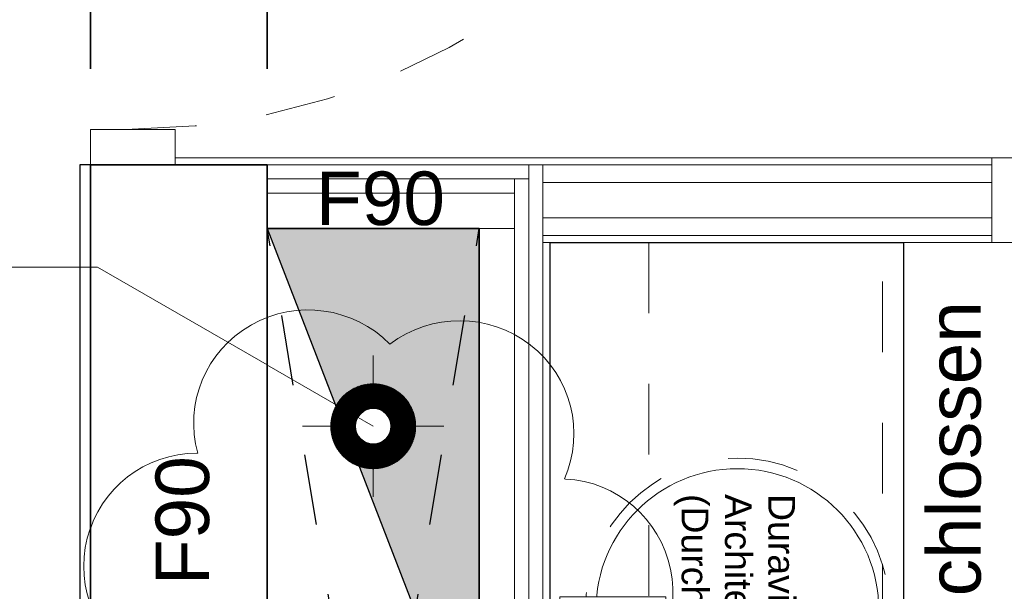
# Model space of a CAD drawing. Header units: metres. Extents: x -13 to 93, y -119 to 25.
# Tile 678 of 705: x 29.75 to 31.143, y -24.129 to -23.32. Entities that reach past the tile are written whole.
import ezdxf

# ---------------------------------------------------------------- set-up
doc = ezdxf.new("R2010")
doc.units = ezdxf.units.M
doc.header["$LTSCALE"] = 0.00508
doc.header["$PDMODE"] = 1
doc.header["$PDSIZE"] = -2
doc.linetypes.add('STYLE_05', pattern=[0.19684, 0.069505, -0.127335])
doc.linetypes.add('STYLE_11', pattern=[0.393677, 0.196838, -0.196838])
doc.layers.get('0').update_dxf_attribs({"lineweight": 18})
for name, color, linetype, lineweight in [('3-0-0 DämmgSchraff', 7, 'Continuous', 18), ('3-4-0 Innenwände', 7, 'Continuous', 35), ('3-4-0-2 IW GK', 7, 'Continuous', 35), ('3-4-2-2 NTragIW GK', 7, 'Continuous', 35), ('3-4-4 ITüren', 7, 'Continuous', 25), ('3-4-5 IWBekleidungen', 7, 'Continuous', 25), ('3-5-1-1 DeckenDurchb', 7, 'Continuous', 25), ('3-5-1-1 DeckenDurchb VED', 7, 'STYLE_11', 25), ('3-6-3-2 Dachrinne', 7, 'Continuous', 18), ('4-1-0 AbwasWasserGas', 7, 'Continuous', 18), ('4-1-2-1 Sanitärobjekte', 7, 'Continuous', 25), ('6-1-0 Ausstattung', 7, 'Continuous', 25), ('Bemaßung', 7, 'Continuous', 18), ('Keine', 7, 'Continuous', 18), ('Plan-Text-Hinweis', 7, 'Continuous', 13), ('Plan-Text-Kerne', 7, 'Continuous', 13)]:
    doc.layers.add(name, color=color, linetype=linetype, lineweight=lineweight)
doc.layers.get('0').freeze()
doc.styles.add('Arial', font='ARIAL.TTF')
doc.dimstyles.new('MTZ_200', dxfattribs={"dimtxt": 0.075762, "dimasz": 0.000706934, "dimexe": 0.001, "dimexo": 0.003, "dimgap": 0.0001, "dimtad": 1, "dimdec": 4, "dimzin": 11, "dimtxsty": 'Arial', "dimblk": 'VW_SLASH', "dimcen": 0, "dimdle": 0.001, "dimazin": 0, "dimtfac": 1, "dimtdec": 4, "dimtix": 1, "dimtmove": 0, "dimatfit": 0, "dimldrblk": 'VW_FILLEDARROW', "dimfxl": 0, "dimfrac": 2, "dimtolj": 1, "dimtzin": 11, "dimarcsym": 0})

# ---------------------------------------------------------------- blocks, each defined once
blk = doc.blocks.new('*U71')
at = {"layer": '4-1-2-1 Sanitärobjekte', "color": 7, "linetype": 'STYLE_05', "lineweight": 18}
blk.add_circle((0, 0), 0.215, dxfattribs=at)
at = {"layer": '4-1-2-1 Sanitärobjekte', "color": 7, "linetype": 'Continuous', "lineweight": 18}
blk.add_circle((0, 0), 0.2, dxfattribs=at)
at = {"color": 7, "linetype": 'Continuous', "lineweight": 18}
blk.add_wipeout([(-0.0187, -0.101), (0.0213, -0.101), (0.0213, -0.251), (-0.0187, -0.251)], dxfattribs=at).dxf.layer = '4-1-2-1 Sanitärobjekte'
at = {"layer": '4-1-2-1 Sanitärobjekte', "color": 7, "linetype": 'Continuous', "lineweight": 18}
blk.add_lwpolyline([(-0.0187, -0.101), (0.0213, -0.101), (0.0213, -0.251), (-0.0187, -0.251)], close=True, dxfattribs=at)
blk = doc.blocks.new('einbauwaschtisch_duravit_architec_04634')
at = {"layer": 'Keine', "color": 7, "insert": (-0.1641, 0.0816), "char_height": 0.037881, "attachment_point": 1, "line_spacing_factor": 0.970546, "style": 'Arial'}
blk.add_mtext('Duravit\\PArchitec 04634\\P(Durchm. 43)', dxfattribs=at)
at = {"layer": '4-1-2-1 Sanitärobjekte', "color": 7}
blk.add_blockref('*U71', (0, 0), dxfattribs=at)
blk = doc.blocks.new('*U205')
at = {"layer": '3-4-4 ITüren', "color": 7, "linetype": 'Continuous', "lineweight": 18}
for points in [[(-2.225, -5.565), (-2.225, -5.685), (-2.275, -5.685), (-2.275, -5.565)], [(-1.49, -5.615), (-1.44, -5.615), (-1.44, -6.4001), (-1.49, -6.4001)]]:
    blk.add_lwpolyline(points, close=True, dxfattribs=at)
at = {"layer": '3-4-4 ITüren', "color": 7, "linetype": 'STYLE_05', "lineweight": 18}
blk.add_arc((-1.44, -5.615), 0.7851, 180, 270, dxfattribs=at)
at = {"color": 7, "linetype": 'Continuous', "lineweight": 18}
blk.add_wipeout([(-1.39, -5.565), (-1.39, -5.685), (-1.44, -5.685), (-1.44, -5.565)], dxfattribs=at).dxf.layer = '3-4-4 ITüren'
at = {"layer": '3-4-4 ITüren', "color": 7, "linetype": 'Continuous', "lineweight": 18}
blk.add_lwpolyline([(-1.39, -5.565), (-1.39, -5.685), (-1.44, -5.685), (-1.44, -5.565)], close=True, dxfattribs=at)
blk = doc.blocks.new('*D218')
at = {"layer": 'Bemaßung', "color": 0, "linetype": 'Continuous', "lineweight": -2}
for p, q in [((-1.995, -4.525), (-1.995, -4.475)), ((-1.845, -4.525), (-2.045, -4.525)), ((-1.995, -5.565), (-1.995, -4.525)), ((-2.145, -5.565), (-1.945, -5.565)), ((-1.995, -5.615), (-1.995, -5.565))]:
    blk.add_line(p, q, dxfattribs=at)
at = {"layer": 'Bemaßung', "color": 0, "linetype": 'Continuous', "lineweight": 20}
for p, q in [((-1.9773, -4.5427), (-2.0127, -4.5073)), ((-2.0127, -5.5473), (-1.9773, -5.5827))]:
    blk.add_line(p, q, dxfattribs=at)
at = {"layer": 'Defpoints', "color": 0, "lineweight": 0}
for p in [(-1.8941, -4.525), (-2.275, -5.565), (-1.995, -5.565)]:
    blk.add_point(p, dxfattribs=at)
at = {"color": 0, "linetype": 'Continuous', "lineweight": -2}
blk.add_wipeout([(-1.9996, -5.1477), (-1.9996, -4.942), (-2.1217, -4.942), (-2.1217, -5.1477)], dxfattribs=at).dxf.layer = 'Bemaßung'
at = {"layer": 'Bemaßung', "color": 0, "insert": (-2.1012, -5.1477), "char_height": 0.07576, "attachment_point": 1, "rotation": 90, "line_spacing_factor": 0.967741, "style": 'Arial'}
blk.add_mtext('1,04', dxfattribs=at)
blk = doc.blocks.new('VW_FILLEDARROW')
at = {"color": 0, "lineweight": -2}
blk.add_solid([(0, 0), (0, 0), (0, 0)], dxfattribs=at)
blk = doc.blocks.new('VW_SLASH')
at = {"color": 0, "linetype": 'ByBlock', "lineweight": -2}
blk.add_line((0, 0), (-1, 0), dxfattribs=at)
at = {"color": 0, "linetype": 'ByBlock', "lineweight": 20}
blk.add_line((0, 0), (0, 0), dxfattribs=at)
blk = doc.blocks.new('*D219')
at = {"layer": 'Bemaßung', "color": 0, "linetype": 'Continuous', "lineweight": -2}
for p, q in [((-3.3, -5.4393), (-3.3, -5.2393)), ((-1.4, -5.4393), (-1.4, -5.2393)), ((-3.3, -5.2893), (-3.35, -5.2893)), ((-1.4, -5.2893), (-3.3, -5.2893)), ((-1.35, -5.2893), (-1.4, -5.2893))]:
    blk.add_line(p, q, dxfattribs=at)
at = {"layer": 'Bemaßung', "color": 0, "linetype": 'Continuous', "lineweight": 20}
for p, q in [((-3.2823, -5.2716), (-3.3177, -5.307)), ((-1.4177, -5.307), (-1.3823, -5.2716))]:
    blk.add_line(p, q, dxfattribs=at)
at = {"layer": 'Defpoints', "color": 0, "lineweight": 0}
for p in [(-1.4, -5.2893), (-3.3, -5.7206), (-1.4, -5.7506)]:
    blk.add_point(p, dxfattribs=at)
at = {"color": 0, "linetype": 'Continuous', "lineweight": -2}
blk.add_wipeout([(-2.4527, -5.2846), (-2.247, -5.2846), (-2.247, -5.1626), (-2.4527, -5.1626)], dxfattribs=at).dxf.layer = 'Bemaßung'
at = {"layer": 'Bemaßung', "color": 0, "insert": (-2.4527, -5.1831), "char_height": 0.07576, "attachment_point": 1, "line_spacing_factor": 0.967741, "style": 'Arial'}
blk.add_mtext('1,90', dxfattribs=at)
blk = doc.blocks.new('*D221')
at = {"layer": 'Bemaßung', "color": 0, "linetype": 'Continuous', "lineweight": -2}
for p, q in [((-3.55, -5.4393), (-3.55, -5.2393)), ((-3.3, -5.4393), (-3.3, -5.2393)), ((-3.55, -5.2893), (-3.6, -5.2893)), ((-3.3, -5.2893), (-3.55, -5.2893)), ((-3.25, -5.2893), (-3.3, -5.2893))]:
    blk.add_line(p, q, dxfattribs=at)
at = {"layer": 'Bemaßung', "color": 0, "linetype": 'Continuous', "lineweight": 20}
for p, q in [((-3.5323, -5.2716), (-3.5677, -5.307)), ((-3.3177, -5.307), (-3.2823, -5.2716))]:
    blk.add_line(p, q, dxfattribs=at)
at = {"layer": 'Defpoints', "color": 0, "lineweight": 0}
for p in [(-3.3, -5.2893), (-3.55, -5.6806), (-3.3, -5.8006)]:
    blk.add_point(p, dxfattribs=at)
at = {"color": 0, "linetype": 'Continuous', "lineweight": -2}
blk.add_wipeout([(-3.4837, -5.2846), (-3.3663, -5.2846), (-3.3663, -5.1626), (-3.4837, -5.1626)], dxfattribs=at).dxf.layer = 'Bemaßung'
at = {"layer": 'Bemaßung', "color": 0, "insert": (-3.4837, -5.1831), "char_height": 0.07576, "attachment_point": 1, "line_spacing_factor": 0.967741, "style": 'Arial'}
blk.add_mtext('25', dxfattribs=at)
blk = doc.blocks.new('*D227')
at = {"layer": 'Bemaßung', "color": 0, "linetype": 'Continuous', "lineweight": 20}
for p, q in [((-1.9773, -5.5827), (-2.0127, -5.5473)), ((-2.0127, -5.6673), (-1.9773, -5.7027))]:
    blk.add_line(p, q, dxfattribs=at)
at = {"layer": 'Bemaßung', "color": 0, "linetype": 'Continuous', "lineweight": -2}
for p, q in [((-2.145, -5.565), (-1.945, -5.565)), ((-1.995, -5.615), (-1.995, -5.565)), ((-1.995, -5.565), (-1.995, -5.685)), ((-1.995, -5.685), (-1.995, -5.635)), ((-2.145, -5.685), (-1.945, -5.685))]:
    blk.add_line(p, q, dxfattribs=at)
at = {"layer": 'Defpoints', "color": 0, "lineweight": 0}
for p in [(-2.275, -5.565), (-2.25, -5.685)]:
    blk.add_point(p, dxfattribs=at)
at = {"color": 0, "linetype": 'Continuous', "lineweight": -2}
blk.add_wipeout([(-1.9996, -5.6837), (-1.9996, -5.5663), (-2.1217, -5.5663), (-2.1217, -5.6837)], dxfattribs=at).dxf.layer = 'Bemaßung'
at = {"layer": 'Defpoints', "color": 0, "lineweight": 0}
blk.add_point((-1.995, -5.565), dxfattribs=at)
at = {"layer": 'Bemaßung', "color": 0, "insert": (-2.1012, -5.6837), "char_height": 0.07576, "attachment_point": 1, "rotation": 90, "line_spacing_factor": 0.967741, "style": 'Arial'}
blk.add_mtext('12', dxfattribs=at)
blk = doc.blocks.new('*U232')
at = {"layer": '3-5-1-1 DeckenDurchb', "linetype": 'Continuous', "lineweight": 0}
blk.add_hatch(color=19, dxfattribs=at).paths.add_polyline_path([(-3, -7.465), (-3, -5.665), (-3.3, -5.665), (-3.0536, -6.303)])
at = {"layer": '3-5-1-1 DeckenDurchb'}
for points in [[(-3, -7.465), (-3, -5.665), (-3.3, -5.665), (-3.0536, -6.303)], [(-3.3, -5.665), (-3, -5.665), (-3, -7.465), (-3.3, -7.465)]]:
    blk.add_lwpolyline(points, close=True, dxfattribs=at)
blk = doc.blocks.new('*U249')
at = {"layer": '3-5-1-1 DeckenDurchb VED'}
for p, q in [((-3.3, -7.465), (-3, -5.665)), ((-3, -7.465), (-3.3, -5.665))]:
    blk.add_line(p, q, dxfattribs=at)
blk.add_lwpolyline([(-3.3, -5.665), (-3, -5.665), (-3, -7.465), (-3.3, -7.465)], close=True, dxfattribs=at)
blk = doc.blocks.new('*D255')
at = {"layer": 'Bemaßung', "color": 0, "linetype": 'Continuous', "lineweight": 20}
for p, q in [((-4.2475, -5.6827), (-4.2828, -5.6473)), ((-4.2828, -6.5723), (-4.2475, -6.6077))]:
    blk.add_line(p, q, dxfattribs=at)
at = {"layer": 'Bemaßung', "color": 0, "linetype": 'Continuous', "lineweight": -2}
for p, q in [((-4.1151, -5.665), (-4.3151, -5.665)), ((-4.2651, -5.665), (-4.2651, -5.715)), ((-4.2651, -6.59), (-4.2651, -5.665)), ((-4.2651, -6.54), (-4.2651, -6.59)), ((-4.1151, -6.59), (-4.3151, -6.59))]:
    blk.add_line(p, q, dxfattribs=at)
at = {"layer": 'Defpoints', "color": 0, "lineweight": 0}
for p in [(-3.2351, -5.665), (-4.2651, -6.59), (-2.9463, -6.59)]:
    blk.add_point(p, dxfattribs=at)
at = {"layer": 'Bemaßung', "color": 0, "rotation": 90, "line_spacing_factor": 0.967741, "style": 'Arial'}
for s, insert, char_height, attachment_point in [('5', (-4.408, -6.0311), 0.0631, 2), ('92', (-4.3763, -6.1728), 0.07576, 1)]:
    blk.add_mtext(s, dxfattribs=dict(at, insert=insert, char_height=char_height, attachment_point=attachment_point))
blk = doc.blocks.new('*D256')
at = {"layer": 'Bemaßung', "color": 0, "linetype": 'Continuous', "lineweight": -2}
for p, q in [((-5.35, -7.8187), (-5.35, -8.0187)), ((-3.15, -7.8187), (-3.15, -8.0187)), ((-5.3, -7.9687), (-5.35, -7.9687)), ((-5.35, -7.9687), (-3.15, -7.9687)), ((-3.15, -7.9687), (-3.2, -7.9687))]:
    blk.add_line(p, q, dxfattribs=at)
at = {"layer": 'Bemaßung', "color": 0, "linetype": 'Continuous', "lineweight": 20}
for p, q in [((-5.3323, -7.951), (-5.3677, -7.9864)), ((-3.1677, -7.9864), (-3.1323, -7.951))]:
    blk.add_line(p, q, dxfattribs=at)
at = {"layer": 'Defpoints', "color": 0, "lineweight": 0}
for p in [(-3.15, -5.6675), (-5.35, -6.3725), (-5.35, -7.9687)]:
    blk.add_point(p, dxfattribs=at)
at = {"layer": 'Bemaßung', "color": 0, "insert": (-4.263, -7.8575), "char_height": 0.07576, "attachment_point": 1, "line_spacing_factor": 0.967741, "style": 'Arial'}
blk.add_mtext('2,20', dxfattribs=at)
blk = doc.blocks.new('*U260')
at = {"layer": '3-4-4 ITüren', "color": 7, "linetype": 'Continuous', "lineweight": 18}
for points in [[(-3.55, -4.515), (-3.43, -4.515), (-3.43, -4.565), (-3.55, -4.565)], [(-3.5, -4.565), (-2.54, -4.565), (-2.54, -4.615), (-3.5, -4.615)], [(-3.55, -5.525), (-3.43, -5.525), (-3.43, -5.575), (-3.55, -5.575)]]:
    blk.add_lwpolyline(points, close=True, dxfattribs=at)
at = {"layer": '3-4-4 ITüren', "color": 7, "linetype": 'STYLE_05', "lineweight": 18}
blk.add_arc((-3.5, -4.565), 0.96, 270, 0, dxfattribs=at)
blk = doc.blocks.new('*U261')
at = {"layer": '3-4-4 ITüren', "color": 7}
blk.add_blockref('*U260', (0, 0), dxfattribs=at)
blk = doc.blocks.new('*U541')
at = {"layer": '3-5-1-1 DeckenDurchb VED'}
for p, q in [((-3.3, -7.465), (-3, -5.665)), ((-3, -7.465), (-3.3, -5.665))]:
    blk.add_line(p, q, dxfattribs=at)
blk.add_lwpolyline([(-3.3, -5.665), (-3, -5.665), (-3, -7.465), (-3.3, -7.465)], close=True, dxfattribs=at)
blk = doc.blocks.new('kern_DD_e0-e4_labor')
at = {"layer": '3-5-1-1 DeckenDurchb VED', "color": 7}
blk.add_blockref('*U541', (0, 0), dxfattribs=at)
blk = doc.blocks.new('kern_labor_laborfall (2D)')
at = {"layer": '3-4-2-2 NTragIW GK', "color": 7, "linetype": 'Continuous', "lineweight": 18}
for points in [[(-2.93, -7.465), (-2.93, -5.575), (-2.91, -5.575), (-2.91, -7.465)], [(-2.275, -5.6), (-2.91, -5.6), (-2.91, -5.575), (-2.275, -5.575)], [(-2.95, -7.465), (-2.95, -5.595), (-2.93, -5.595), (-2.93, -7.465)], [(-2.95, -7.465), (-2.95, -5.665), (-3, -5.665), (-3, -7.465)]]:
    blk.add_lwpolyline(points, close=True, dxfattribs=at)
at = {"layer": '3-4-5 IWBekleidungen', "color": 7, "linetype": 'Continuous', "lineweight": 18}
blk.add_lwpolyline([(-2.91, -6.725), (-2.91, -5.685), (-2.9, -5.685), (-2.9, -6.725)], close=True, dxfattribs=at)
at = {"layer": '4-1-2-1 Sanitärobjekte', "color": 7, "rotation": -90}
blk.add_blockref('einbauwaschtisch_duravit_architec_04634', (-2.635, -6.205), dxfattribs=at)
at = {"layer": 'Plan-Text-Kerne', "color": 7, "insert": (-2.36660183, -6.65036875), "char_height": 0.0757622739, "attachment_point": 1, "rotation": 90, "line_spacing_factor": 0.970546, "style": 'Arial'}
blk.add_mtext('vorne geschlossen', dxfattribs=at)
at = {"lineweight": 5}
blk.add_wipeout([(-3.55, -5.575), (-3.3, -5.575), (-3.3, -7.385), (-3.55, -7.385)], dxfattribs=at).dxf.layer = '3-4-0-2 IW GK'
at = {"layer": '3-4-0-2 IW GK'}
for p, q in [((-3.55, -5.575), (-3.55, -7.385)), ((-3.55, -5.575), (-3.3, -5.575)), ((-3.3, -5.575), (-3.3, -7.385))]:
    blk.add_line(p, q, dxfattribs=at)
at = {"layer": '3-4-2-2 NTragIW GK', "color": 7, "linetype": 'Continuous', "lineweight": 18}
for points in [[(-2.93, -5.595), (-3.3, -5.595), (-3.3, -5.575), (-2.93, -5.575)], [(-2.95, -5.615), (-3.3, -5.615), (-3.3, -5.595), (-2.95, -5.595)], [(-2.95, -5.615), (-3.3, -5.615), (-3.3, -5.665), (-2.95, -5.665)]]:
    blk.add_lwpolyline(points, close=True, dxfattribs=at)
at = {"layer": '3-4-5 IWBekleidungen', "color": 7, "linetype": 'Continuous', "lineweight": 18}
blk.add_lwpolyline([(-3.43, -5.565), (-2.275, -5.565), (-2.275, -5.575), (-3.43, -5.575)], close=True, dxfattribs=at)
at = {"layer": '3-5-1-1 DeckenDurchb', "color": 7, "linetype": 'Continuous', "lineweight": 18}
blk.add_lwpolyline([(-3.3, -7.465), (-3.3, -5.665), (-3, -5.665), (-3, -7.465)], close=True, dxfattribs=at)
at = {"layer": '6-1-0 Ausstattung'}
blk.add_lwpolyline([(-2.9, -5.685), (-2.4, -5.685), (-2.4, -7.24), (-2.9, -7.24)], close=True, dxfattribs=at)
at = {"layer": '6-1-0 Ausstattung', "color": 7, "linetype": 'STYLE_05', "lineweight": 18}
for points in [[(-2.9, -5.685), (-2.76, -5.685), (-2.76, -7.24), (-2.9, -7.24)], [(-2.43, -5.685), (-2.4, -5.685), (-2.4, -7.24), (-2.43, -7.24)]]:
    blk.add_lwpolyline(points, close=True, dxfattribs=at)
at = {"layer": 'Plan-Text-Kerne', "color": 7, "insert": (-3.45789443, -6.1696938), "char_height": 0.075762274, "attachment_point": 1, "rotation": 90, "line_spacing_factor": 0.970546, "style": 'Arial'}
blk.add_mtext('F90', dxfattribs=at)
at = {"layer": '3-4-4 ITüren', "color": 7}
blk.add_blockref('*U205', (0, 0), dxfattribs=at)
at = {"layer": '3-4-2-2 NTragIW GK', "color": 7, "linetype": 'Continuous', "lineweight": 18}
for points in [[(-2.275, -5.6), (-2.91, -5.6), (-2.91, -5.65), (-2.275, -5.65)], [(-2.275, -5.675), (-2.91, -5.675), (-2.91, -5.65), (-2.275, -5.65)]]:
    blk.add_lwpolyline(points, close=True, dxfattribs=at)
at = {"layer": '3-4-5 IWBekleidungen', "color": 7, "linetype": 'Continuous', "lineweight": 18}
blk.add_lwpolyline([(-2.275, -5.675), (-2.91, -5.675), (-2.91, -5.685), (-2.275, -5.685)], close=True, dxfattribs=at)
at = {"layer": 'Bemaßung', "color": 7, "linetype": 'Continuous', "lineweight": 18}
dim = blk.add_linear_dim(base=(-1.995, -5.565), p1=(-1.89412349, -4.525), p2=(-2.275, -5.565), angle=90, dimstyle='MTZ_200', override={"dimtxt": 0.001515, "dimgap": 0.005, "dimdec": 3, "dimlfac": 50, "dimpost": '<>m', "dimtxsty": 'Arial', "dimtmove": 2}, dxfattribs=at)
dim.commit()
dim.dimension.update_dxf_attribs({"geometry": '*D218', "text_midpoint": (-1.995, -5.045)})
dim = blk.add_linear_dim(base=(-1.4, -5.28928494), p1=(-3.3, -5.72063083), p2=(-1.4, -5.75063083), dimstyle='MTZ_200', override={"dimtxt": 0.001515, "dimgap": 0.005, "dimdec": 3, "dimlfac": 50, "dimpost": '<>m', "dimtxsty": 'Arial', "dimtmove": 2}, dxfattribs=at)
dim.commit()
dim.dimension.update_dxf_attribs({"geometry": '*D219', "text_midpoint": (-2.35, -5.28928494)})
at = {"layer": 'Plan-Text-Kerne', "color": 7, "insert": (-3.23093778, -5.58452292), "char_height": 0.075762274, "attachment_point": 1, "line_spacing_factor": 0.970546, "style": 'Arial'}
blk.add_mtext('F90', dxfattribs=at)
at = {"layer": 'Bemaßung', "color": 7, "linetype": 'Continuous', "lineweight": 18}
dim = blk.add_linear_dim(base=(-3.3, -5.28928494), p1=(-3.55, -5.68063083), p2=(-3.3, -5.80063083), dimstyle='MTZ_200', override={"dimtxt": 0.001515, "dimgap": 0.005, "dimdec": 3, "dimlfac": 50, "dimpost": '<>m', "dimtxsty": 'Arial', "dimtmove": 2}, dxfattribs=at)
dim.commit()
dim.dimension.update_dxf_attribs({"geometry": '*D221', "text_midpoint": (-3.425, -5.28928494)})
dim = blk.add_linear_dim(base=(-1.995, -5.565), p1=(-2.25, -5.685), p2=(-2.275, -5.565), angle=90, dimstyle='MTZ_200', override={"dimtxt": 0.001515, "dimgap": 0.005, "dimdec": 3, "dimlfac": 50, "dimpost": '<>m', "dimtxsty": 'Arial', "dimtmove": 2}, dxfattribs=at)
dim.commit()
dim.dimension.update_dxf_attribs({"geometry": '*D227', "text_midpoint": (-1.995, -5.505)})
at = {"layer": '3-5-1-1 DeckenDurchb', "color": 7}
blk.add_blockref('*U232', (0, 0), dxfattribs=at)
at = {"layer": '3-5-1-1 DeckenDurchb VED', "color": 7}
blk.add_blockref('*U249', (0, 0), dxfattribs=at)
at = {"layer": 'Keine', "color": 7}
blk.add_blockref('*U261', (0, 0), dxfattribs=at)
at = {"layer": 'Bemaßung', "color": 7, "linetype": 'Continuous', "lineweight": 18}
dim = blk.add_linear_dim(base=(-4.2651464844, -6.59), p1=(-3.2351464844, -5.665), p2=(-2.9463228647, -6.59), angle=90, dimstyle='MTZ_200', override={"dimtxt": 0.001515, "dimgap": 0.01, "dimdec": 8, "dimlfac": 50, "dimpost": '<>m', "dimtxsty": 'Arial', "dimtmove": 2}, dxfattribs=at)
dim.commit()
dim.dimension.update_dxf_attribs({"geometry": '*D255', "text_midpoint": (-4.2751464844, -7.0901892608), "dimtype": 160})
dim = blk.add_linear_dim(base=(-5.35, -7.9686771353), p1=(-3.15, -5.6675064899), p2=(-5.35, -6.3725064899), dimstyle='MTZ_200', override={"dimtxt": 0.001515, "dimgap": 0.01, "dimdec": 8, "dimlfac": 50, "dimpost": '<>m', "dimtxsty": 'Arial', "dimtmove": 2}, dxfattribs=at)
dim.commit()
dim.dimension.update_dxf_attribs({"geometry": '*D256', "text_midpoint": (-6.539639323, -7.9586771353), "dimtype": 160})

msp = doc.modelspace()

# ---------------------------------------------------------------- wipeouts: each hides what was drawn before it
at = {"color": 7, "linetype": 'Continuous', "lineweight": 25}
msp.add_wipeout([(29.835, -25.335), (29.85, -25.335), (29.85, -23.525), (29.835, -23.525)], dxfattribs=at).dxf.layer = '3-4-5 IWBekleidungen'

# ---------------------------------------------------------------- next in the draw order: linework, layer by layer
at = {"layer": '3-4-5 IWBekleidungen', "color": 7, "linetype": 'Continuous', "lineweight": 25}
msp.add_lwpolyline([(29.835, -25.335), (29.85, -25.335), (29.85, -23.525), (29.835, -23.525)], close=True, dxfattribs=at)

# ---------------------------------------------------------------- next in the draw order: block references
at = {"layer": '3-4-0 Innenwände', "color": 7}
msp.add_blockref('kern_labor_laborfall (2D)', (33.4, -17.95), dxfattribs=at)

# ---------------------------------------------------------------- next in the draw order: block references
msp.add_blockref('kern_DD_e0-e4_labor', (33.4, -17.95), dxfattribs=at)

# ---------------------------------------------------------------- next in the draw order: block references
msp.add_blockref('kern_labor_laborfall (2D)', (33.4, -17.95), dxfattribs=at)

# ---------------------------------------------------------------- next in the draw order: linework, layer by layer
at = {"layer": 'Plan-Text-Hinweis', "color": 7, "linetype": 'Continuous'}
msp.add_line((29.86, -23.6698334), (29.23414531, -23.6698334), dxfattribs=at)

# ---------------------------------------------------------------- next in the draw order: wipeouts: each hides what was drawn before it
msp.add_wipeout([(30.29444444, -23.85469254), (30.30145405, -23.86413772), (30.30648631, -23.87476891), (30.30934783, -23.88617758), (30.30992865, -23.89792529), (30.30820644, -23.90956058), (30.30424739, -23.92063632), (30.29820364, -23.93072686), (30.29030746, -23.93944444), (30.28086228, -23.94645405), (30.27023109, -23.95148631), (30.25882242, -23.95434783), (30.24707471, -23.95492865), (30.23543942, -23.95320644), (30.22436368, -23.94924739), (30.21427314, -23.94320364), (30.20555556, -23.93530746), (30.19854595, -23.92586228), (30.19351369, -23.91523109), (30.19065217, -23.90382242), (30.19007135, -23.89207471), (30.19179356, -23.88043942), (30.19575261, -23.86936368), (30.20179636, -23.85927314), (30.20969254, -23.85055556), (30.21913772, -23.84354595), (30.22976891, -23.83851369), (30.24117758, -23.83565217), (30.25292529, -23.83507135), (30.26456058, -23.83679356), (30.27563632, -23.84075261), (30.28572686, -23.84679636)]).dxf.layer = '3-0-0 DämmgSchraff'

# ---------------------------------------------------------------- next in the draw order: hatches: boundary and pattern name
at = {"layer": '3-0-0 DämmgSchraff', "linetype": 'Continuous', "lineweight": 5}
h = msp.add_hatch(dxfattribs=at)
h.set_pattern_fill('D_MMUNG_1_50', style=0, pattern_type=2)
h.set_pattern_definition([(45, (0, 0), (0.0003175, -0.0003175), [])])
edge = h.paths.add_edge_path()
edge.add_arc((30.25, -23.895), 0.06, 0, 360, ccw=False)
at = {"layer": '3-0-0 DämmgSchraff', "linetype": 'Continuous', "lineweight": 13}
h = msp.add_hatch(dxfattribs=at)
h.set_pattern_fill('D_MMUNG_1_50-1', style=0, pattern_type=2)
h.set_pattern_definition([(-45, (0, 0), (0.0003175, 0.0003175), [])])
edge = h.paths.add_edge_path()
edge.add_arc((30.25, -23.895), 0.06, 0, 360, ccw=False)

# ---------------------------------------------------------------- next in the draw order: linework, layer by layer
at = {"layer": '3-0-0 DämmgSchraff'}
msp.add_circle((30.25, -23.895), 0.06, dxfattribs=at)
at = {"layer": '3-6-3-2 Dachrinne', "color": 7, "linetype": 'Continuous'}
for p, q in [((30.25, -23.995), (30.25, -23.795)), ((30.15, -23.895), (30.35, -23.895))]:
    msp.add_line(p, q, dxfattribs=at)
at = {"layer": 'Plan-Text-Hinweis', "color": 3, "lineweight": 13, "flags": 128}
msp.add_lwpolyline([(30.58379963, -24.27264287, 0.3438609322), (30.67051242, -24.09742585, 0.3415415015), (30.5217379, -23.9696233), (30.52038882, -23.96955379, 0.3446958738), (30.47226938, -23.78002733), (30.47175445, -23.77962912, 0.3389665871), (30.27360803, -23.77870779, 0.3390596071), (30.07766832, -23.75156165), (30.07650708, -23.75222057, 0.3441734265), (30.00187534, -23.932896), (30.00055094, -23.93289998, 0.3412477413), (29.84559484, -24.05334103, 0.3440909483), (29.92359545, -24.23258983)], format="xyb", dxfattribs=at)

# ---------------------------------------------------------------- next in the draw order: wipeouts: each hides what was drawn before it
at = {"linetype": 'Continuous'}
msp.add_wipeout([(30.26851852, -23.87820522), (30.27143919, -23.88214072), (30.27353596, -23.88657038), (30.27472826, -23.89132399), (30.27497027, -23.89621887), (30.27425268, -23.90106691), (30.27260308, -23.9056818), (30.27008485, -23.90988619), (30.26679478, -23.91351852), (30.26285928, -23.91643919), (30.25842962, -23.91853596), (30.25367601, -23.91972826), (30.24878113, -23.91997027), (30.24393309, -23.91925268), (30.2393182, -23.91760308), (30.23511381, -23.91508485), (30.23148148, -23.91179478), (30.22856081, -23.90785928), (30.22646404, -23.90342962), (30.22527174, -23.89867601), (30.22502973, -23.89378113), (30.22574732, -23.88893309), (30.22739692, -23.8843182), (30.22991515, -23.88011381), (30.23320522, -23.87648148), (30.23714072, -23.87356081), (30.24157038, -23.87146404), (30.24632399, -23.87027174), (30.25121887, -23.87002973), (30.25606691, -23.87074732), (30.2606818, -23.87239692), (30.26488619, -23.87491515)], dxfattribs=at).dxf.layer = '4-1-0 AbwasWasserGas'

# ---------------------------------------------------------------- next in the draw order: linework, layer by layer
at = {"layer": '4-1-0 AbwasWasserGas', "linetype": 'Continuous'}
msp.add_circle((30.25, -23.895), 0.025, dxfattribs=at)
at = {"layer": 'Plan-Text-Hinweis', "color": 7, "linetype": 'Continuous'}
msp.add_line((30.25, -23.895), (29.86, -23.6698334), dxfattribs=at)

doc.saveas('drawing.dxf')
